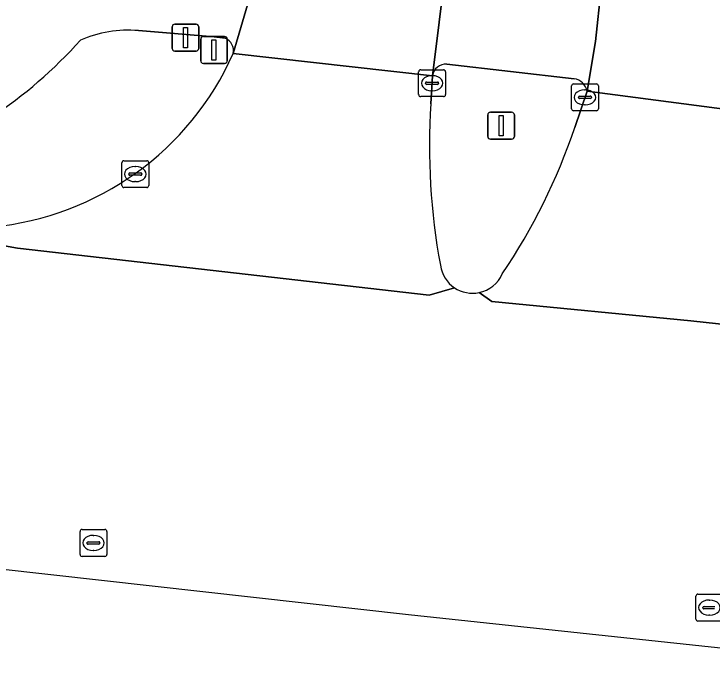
# Model space of a CAD drawing. Extents: x 161928 to 163071, y 386474 to 387428.
# Drawn here: x 162163.6 to 162189.6, y 386494.95 to 386519.13 of the extents above; entities that cross this region are included whole.
import ezdxf

# ---------------------------------------------------------------- set-up
doc = ezdxf.new("R2010")
doc.units = 0
for name, color, linetype in [('IMGEO_Drukknoppaal', 7, 'Continuous'), ('IMGEO_Fietspad_gesloten', 7, 'Continuous'), ('IMGEO_Kolk', 7, 'Continuous'), ('IMGEO_Lichtmast', 7, 'Continuous'), ('IMGEO_Rijbaan_lokaal_gesloten', 7, 'Continuous'), ('IMGEO_Rijbaan_regionaal_gesloten', 7, 'Continuous'), ('IMGEO_Rioolput', 7, 'Continuous'), ('IMGEO_Verkeerseiland_gesloten', 7, 'Continuous'), ('IMGEO_Verkeerseiland_groen', 7, 'Continuous'), ('IMGEO_Verkeersregelinstallatiepaal', 7, 'Continuous')]:
    doc.layers.add(name, color=color, linetype=linetype)

msp = doc.modelspace()

# ---------------------------------------------------------------- linework, layer by layer
at = {"layer": 'IMGEO_Drukknoppaal'}
for p, q in [((162169.491, 386517.85), (162169.491, 386518.65)), ((162169.491, 386518.65), (162169.491, 386517.85)), ((162169.591, 386518.75), (162170.381, 386518.75)), ((162170.381, 386518.75), (162169.591, 386518.75)), ((162170.481, 386518.65), (162170.481, 386517.85)), ((162170.481, 386517.85), (162170.481, 386518.65)), ((162170.381, 386517.75), (162169.591, 386517.75)), ((162169.591, 386517.75), (162170.381, 386517.75))]:
    msp.add_line(p, q, dxfattribs=at)
msp.add_lwpolyline([(162169.911, 386518.625), (162170.061, 386518.625), (162170.061, 386517.875), (162169.911, 386517.875), (162169.911, 386518.625)], dxfattribs=at)
for centre, start, end in [((162169.591, 386518.65), 90, 180), ((162169.591, 386518.65), 90, 180), ((162170.381, 386518.65), 0, 90), ((162170.381, 386518.65), 360, 90), ((162169.591, 386517.85), 180, 270), ((162169.591, 386517.85), 180, 270), ((162170.381, 386517.85), 270, 0), ((162170.381, 386517.85), 270, 0)]:
    msp.add_arc(centre, 0.1, start, end, dxfattribs=at)
at = {"layer": 'IMGEO_Fietspad_gesloten'}
for points in [[(162171.762, 386517.653), (162172.931, 386521.629), (162166.864, 386522.373), (162168.112, 386525.779), (162170.8, 386533.575)], [(162184.943, 386516.254), (162185.253, 386518.103), (162185.469, 386520.1), (162179.683, 386520.834), (162179.19, 386516.83)], [(162168.235, 386518.51), (162171.059, 386518.281), (162171.468, 386518.227)], [(162179.72, 386517.258), (162184.464, 386516.718)]]:
    msp.add_lwpolyline(points, dxfattribs=at)
for centre, radius, start, end in [((162167.851, 386514.096), 4.43, 85.0335, 113.6676), ((162153.287, 386529.581), 17.148, 303.5206, 318.212), ((162171.267, 386517.762), 0.507, 347.6017, 66.6409), ((162179.682, 386516.762), 0.497, 85.655, 172.19), ((162184.363, 386516.135), 0.592, 11.6113, 80.2113)]:
    msp.add_arc(centre, radius, start, end, dxfattribs=at)
at = {"layer": 'IMGEO_Kolk'}
for p, q in [((162178.746, 386517.052), (162179.598, 386517.052)), ((162178.671, 386516.126), (162178.671, 386516.978)), ((162179.159, 386516.832), (162179.184, 386516.832)), ((162179.672, 386516.978), (162179.672, 386516.126)), ((162178.93, 386516.546), (162178.93, 386516.558)), ((162179.368, 386516.509), (162178.97, 386516.509)), ((162178.973, 386516.595), (162179.371, 386516.595)), ((162179.414, 386516.558), (162179.414, 386516.546)), ((162184.438, 386516.523), (162185.29, 386516.523)), ((162179.182, 386516.272), (162179.157, 386516.272)), ((162184.363, 386515.597), (162184.363, 386516.449)), ((162184.851, 386516.303), (162184.876, 386516.303)), ((162185.364, 386516.449), (162185.364, 386515.597)), ((162179.598, 386516.052), (162178.746, 386516.052)), ((162184.622, 386516.017), (162184.622, 386516.029)), ((162185.06, 386515.98), (162184.662, 386515.98)), ((162184.665, 386516.066), (162185.063, 386516.066)), ((162185.106, 386516.029), (162185.106, 386516.017)), ((162184.874, 386515.743), (162184.849, 386515.743)), ((162185.29, 386515.523), (162184.438, 386515.523)), ((162167.694, 386513.665), (162168.546, 386513.665)), ((162167.619, 386512.739), (162167.619, 386513.591)), ((162168.107, 386513.445), (162168.132, 386513.445)), ((162168.62, 386513.591), (162168.62, 386512.739)), ((162167.878, 386513.159), (162167.878, 386513.171)), ((162168.316, 386513.122), (162167.918, 386513.122)), ((162167.921, 386513.208), (162168.319, 386513.208)), ((162168.362, 386513.171), (162168.362, 386513.159)), ((162168.13, 386512.885), (162168.105, 386512.885)), ((162168.546, 386512.665), (162167.694, 386512.665))]:
    msp.add_line(p, q, dxfattribs=at)
for points in [[(162178.746, 386517.052), (162179.598, 386517.052)], [(162178.671, 386516.126), (162178.671, 386516.978)], [(162179.672, 386516.978), (162179.672, 386516.126)], [(162184.438, 386516.523), (162185.29, 386516.523)], [(162184.363, 386515.597), (162184.363, 386516.449)], [(162185.364, 386516.449), (162185.364, 386515.597)], [(162179.598, 386516.052), (162178.746, 386516.052)], [(162185.29, 386515.523), (162184.438, 386515.523)], [(162167.694, 386513.665), (162168.546, 386513.665)], [(162167.619, 386512.739), (162167.619, 386513.591)], [(162168.62, 386513.591), (162168.62, 386512.739)], [(162168.546, 386512.665), (162167.694, 386512.665)]]:
    msp.add_lwpolyline(points, dxfattribs=at)
for centre, radius, start, end in [((162178.748, 386516.976), 0.0765, 91.552, 178.448), ((162178.748, 386516.976), 0.0765, 91.552, 178.448), ((162179.596, 386516.976), 0.0765, 1.552, 88.448), ((162179.596, 386516.976), 0.0765, 1.552, 88.448), ((162178.97, 386516.555), 0.0403, 85.8775, 175.7526), ((162178.967, 386516.545), 0.0366, 178.938, 274.7102), ((162179.371, 386516.552), 0.043, 264.8664, 352.4533), ((162179.375, 386516.557), 0.0386, 1.7309, 96.639), ((162184.44, 386516.447), 0.0765, 91.552, 178.448), ((162184.44, 386516.447), 0.0765, 91.552, 178.448), ((162185.288, 386516.447), 0.0765, 1.552, 88.448), ((162185.288, 386516.447), 0.0765, 1.552, 88.448), ((162178.748, 386516.128), 0.0765, 181.552, 268.448), ((162178.748, 386516.128), 0.0765, 181.552, 268.448), ((162179.596, 386516.128), 0.0765, 271.552, 358.448), ((162179.596, 386516.128), 0.0765, 271.552, 358.448), ((162184.662, 386516.026), 0.0403, 85.8775, 175.7526), ((162184.659, 386516.016), 0.0366, 178.938, 274.7102), ((162185.063, 386516.023), 0.043, 264.8664, 352.4533), ((162185.067, 386516.028), 0.0386, 1.7309, 96.639), ((162184.44, 386515.599), 0.0765, 181.552, 268.448), ((162184.44, 386515.599), 0.0765, 181.552, 268.448), ((162185.288, 386515.599), 0.0765, 271.552, 358.448), ((162185.288, 386515.599), 0.0765, 271.552, 358.448), ((162167.696, 386513.589), 0.0765, 91.552, 178.448), ((162167.696, 386513.589), 0.0765, 91.552, 178.448), ((162168.544, 386513.589), 0.0765, 1.552, 88.448), ((162168.544, 386513.589), 0.0765, 1.552, 88.448), ((162167.918, 386513.168), 0.0403, 85.8775, 175.7526), ((162167.915, 386513.158), 0.0366, 178.938, 274.7102), ((162168.319, 386513.165), 0.043, 264.8664, 352.4533), ((162168.323, 386513.17), 0.0386, 1.7309, 96.639), ((162167.696, 386512.741), 0.0765, 181.552, 268.448), ((162167.696, 386512.741), 0.0765, 181.552, 268.448), ((162168.544, 386512.741), 0.0765, 271.552, 358.448), ((162168.544, 386512.741), 0.0765, 271.552, 358.448)]:
    msp.add_arc(centre, radius, start, end, dxfattribs=at)
for centre, major_axis, ratio, start_param, end_param in [((162179.158, 386516.552), (-0.387, 0.002), 0.722429, 4.712389, 7.853982), ((162179.183, 386516.552), (-0.39, 0.002), 0.717154, 1.570796, 4.712389), ((162184.85, 386516.023), (-0.387, 0.002), 0.722429, 4.712389, 7.853982), ((162184.875, 386516.023), (-0.39, 0.002), 0.717154, 1.570796, 4.712389), ((162168.106, 386513.165), (-0.387, 0.002), 0.722429, 4.712389, 7.853982), ((162168.131, 386513.165), (-0.39, 0.002), 0.717154, 1.570796, 4.712389)]:
    msp.add_ellipse(centre, major_axis=major_axis, ratio=ratio, start_param=start_param, end_param=end_param, dxfattribs=at)
at = {"layer": 'IMGEO_Lichtmast'}
for p, q in [((162181.344, 386515.468), (162182.134, 386515.468)), ((162182.134, 386515.468), (162181.344, 386515.468)), ((162181.244, 386514.568), (162181.244, 386515.368)), ((162181.244, 386515.368), (162181.244, 386514.568)), ((162182.234, 386515.368), (162182.234, 386514.568)), ((162182.234, 386514.568), (162182.234, 386515.368)), ((162182.134, 386514.468), (162181.344, 386514.468)), ((162181.344, 386514.468), (162182.134, 386514.468))]:
    msp.add_line(p, q, dxfattribs=at)
msp.add_lwpolyline([(162181.664, 386515.343), (162181.814, 386515.343), (162181.814, 386514.593), (162181.664, 386514.593), (162181.664, 386515.343)], dxfattribs=at)
for centre, start, end in [((162181.344, 386515.368), 90, 180), ((162181.344, 386515.368), 90, 180), ((162182.134, 386515.368), 0, 90), ((162182.134, 386515.368), 360, 90), ((162181.344, 386514.568), 180, 270), ((162181.344, 386514.568), 180, 270), ((162182.134, 386514.568), 270, 0), ((162182.134, 386514.568), 270, 0)]:
    msp.add_arc(centre, 0.1, start, end, dxfattribs=at)
at = {"layer": 'IMGEO_Rijbaan_lokaal_gesloten'}
for points in [[(162187.844, 386542.738), (162186.725, 386532.259), (162186.765, 386531.963), (162185.853, 386523.553), (162185.469, 386520.1), (162185.253, 386518.103), (162184.943, 386516.254), (162194.132, 386515.055), (162193.066, 386516.739)], [(162173.692, 386527.499), (162173.377, 386525.001), (162172.931, 386521.629), (162171.762, 386517.653), (162179.19, 386516.83), (162179.683, 386520.834), (162180.026, 386524.138), (162180.928, 386532.572), (162180.963, 386532.79)], [(162179.123, 386515.788), (162179.19, 386516.83), (162171.762, 386517.653)], [(162194.132, 386515.055), (162184.943, 386516.254), (162184.483, 386514.906)], [(162159.679, 386511.138), (162163.735, 386510.405), (162179.056, 386508.655), (162180.006, 386508.932)], [(162180.922, 386508.753), (162181.394, 386508.419), (162188.808, 386507.699), (162196.831, 386506.83), (162204.29, 386506.024), (162204.642, 386509.392)]]:
    msp.add_lwpolyline(points, dxfattribs=at)
for centre, radius, start, end in [((162161.739, 386522.118), 10.972, 275.512, 335.99), ((162203.89, 386514.229), 24.816, 176.3977, 190.3531), ((162163.168, 386522.043), 22.478, 325.9215, 341.4872), ((162180.68, 386509.942), 1.214, 188.1908, 236.2987), ((162180.678, 386509.941), 1.213, 281.6234, 336.0029)]:
    msp.add_arc(centre, radius, start, end, dxfattribs=at)
at = {"layer": 'IMGEO_Rijbaan_regionaal_gesloten'}
for points in [[(162180.006, 386508.932), (162179.056, 386508.655), (162163.735, 386510.405), (162159.679, 386511.138), (162157.268, 386511.405), (162156.794, 386511.445), (162152.99, 386511.864), (162152.758, 386511.886), (162152.463, 386508.68), (162152.17, 386505.493), (162155.534, 386505.054), (162155.903, 386505.006), (162162.102, 386503.663)], [(162192.974, 386497.706), (162195.924, 386497.365), (162199.885, 386496.898), (162203.303, 386496.561), (162204.29, 386506.024), (162196.831, 386506.83), (162188.808, 386507.699), (162181.394, 386508.419), (162180.922, 386508.753)], [(162161.892, 386501.618), (162156.659, 386502.018), (162155.544, 386502.139), (162155.166, 386502.18), (162151.834, 386502.425), (162151.528, 386499.759), (162178.298, 386496.757), (162195.261, 386494.952)]]:
    msp.add_lwpolyline(points, dxfattribs=at)
msp.add_arc((162180.68, 386509.947), 1.219, 236.4298, 281.456, dxfattribs=at)
at = {"layer": 'IMGEO_Rioolput'}
for p, q in [((162166.06, 386499.001), (162166.06, 386499.853)), ((162166.135, 386499.927), (162166.987, 386499.927)), ((162167.061, 386499.853), (162167.061, 386499.001)), ((162166.548, 386499.707), (162166.573, 386499.707)), ((162166.319, 386499.421), (162166.319, 386499.433)), ((162166.757, 386499.384), (162166.359, 386499.384)), ((162166.362, 386499.47), (162166.76, 386499.47)), ((162166.803, 386499.433), (162166.803, 386499.421)), ((162166.571, 386499.147), (162166.546, 386499.147)), ((162166.987, 386498.927), (162166.135, 386498.927)), ((162189.072, 386497.518), (162189.924, 386497.518)), ((162188.997, 386496.592), (162188.997, 386497.444)), ((162189.485, 386497.298), (162189.51, 386497.298)), ((162189.256, 386497.012), (162189.256, 386497.024)), ((162189.299, 386497.061), (162189.697, 386497.061)), ((162189.694, 386496.975), (162189.296, 386496.975)), ((162189.508, 386496.738), (162189.483, 386496.738)), ((162189.924, 386496.518), (162189.072, 386496.518))]:
    msp.add_line(p, q, dxfattribs=at)
for points in [[(162166.06, 386499.001), (162166.06, 386499.853)], [(162166.135, 386499.927), (162166.987, 386499.927)], [(162167.061, 386499.853), (162167.061, 386499.001)], [(162166.987, 386498.927), (162166.135, 386498.927)], [(162189.072, 386497.518), (162189.924, 386497.518)], [(162188.997, 386496.592), (162188.997, 386497.444)], [(162189.924, 386496.518), (162189.072, 386496.518)]]:
    msp.add_lwpolyline(points, dxfattribs=at)
for centre, radius, start, end in [((162166.137, 386499.851), 0.0765, 91.552, 178.448), ((162166.137, 386499.851), 0.0765, 91.552, 178.448), ((162166.985, 386499.851), 0.0765, 1.552, 88.448), ((162166.985, 386499.851), 0.0765, 1.552, 88.448), ((162166.359, 386499.43), 0.0403, 85.8775, 175.7526), ((162166.356, 386499.42), 0.0366, 178.938, 274.7102), ((162166.76, 386499.427), 0.043, 264.8664, 352.4533), ((162166.764, 386499.432), 0.0386, 1.7309, 96.639), ((162166.137, 386499.003), 0.0765, 181.552, 268.448), ((162166.137, 386499.003), 0.0765, 181.552, 268.448), ((162166.985, 386499.003), 0.0765, 271.552, 358.448), ((162166.985, 386499.003), 0.0765, 271.552, 358.448), ((162189.074, 386497.442), 0.0765, 91.552, 178.448), ((162189.074, 386497.442), 0.0765, 91.552, 178.448), ((162189.296, 386497.021), 0.0403, 85.8775, 175.7526), ((162189.293, 386497.011), 0.0366, 178.938, 274.7102), ((162189.074, 386496.594), 0.0765, 181.552, 268.448), ((162189.074, 386496.594), 0.0765, 181.552, 268.448)]:
    msp.add_arc(centre, radius, start, end, dxfattribs=at)
for centre, major_axis, ratio, start_param, end_param in [((162166.547, 386499.427), (-0.387, 0.002), 0.722429, 4.712389, 7.853982), ((162166.572, 386499.427), (-0.39, 0.002), 0.717154, 1.570796, 4.712389), ((162189.484, 386497.018), (-0.387, 0.002), 0.722429, 4.712389, 7.853982), ((162189.509, 386497.018), (-0.39, 0.002), 0.717154, 1.570796, 4.712389)]:
    msp.add_ellipse(centre, major_axis=major_axis, ratio=ratio, start_param=start_param, end_param=end_param, dxfattribs=at)
at = {"layer": 'IMGEO_Verkeerseiland_gesloten'}
for points in [[(162184.464, 386516.718), (162179.72, 386517.258)], [(162179.19, 386516.83), (162179.123, 386515.788)], [(162184.483, 386514.906), (162184.943, 386516.254)]]:
    msp.add_lwpolyline(points, dxfattribs=at)
for centre, radius, start, end in [((162179.682, 386516.762), 0.497, 85.655, 172.19), ((162184.363, 386516.135), 0.592, 11.6113, 80.2113), ((162203.89, 386514.229), 24.816, 176.3977, 190.3531), ((162163.168, 386522.043), 22.478, 325.9215, 341.4872), ((162180.68, 386509.942), 1.214, 188.1908, 236.2987), ((162180.678, 386509.941), 1.213, 281.6234, 336.0029), ((162180.68, 386509.947), 1.219, 236.4298, 281.456)]:
    msp.add_arc(centre, radius, start, end, dxfattribs=at)
at = {"layer": 'IMGEO_Verkeerseiland_groen'}
msp.add_lwpolyline([(162171.468, 386518.227), (162171.059, 386518.281), (162168.235, 386518.51)], dxfattribs=at)
for centre, radius, start, end in [((162167.851, 386514.096), 4.43, 85.0335, 113.6676), ((162153.287, 386529.581), 17.148, 303.5206, 318.212), ((162171.267, 386517.762), 0.507, 347.6017, 66.6409), ((162161.739, 386522.118), 10.972, 275.512, 335.99)]:
    msp.add_arc(centre, radius, start, end, dxfattribs=at)
at = {"layer": 'IMGEO_Verkeersregelinstallatiepaal'}
for p, q in [((162170.553, 386517.39), (162170.553, 386518.19)), ((162170.553, 386518.19), (162170.553, 386517.39)), ((162170.653, 386518.29), (162171.443, 386518.29)), ((162171.443, 386518.29), (162170.653, 386518.29)), ((162171.543, 386518.19), (162171.543, 386517.39)), ((162171.543, 386517.39), (162171.543, 386518.19)), ((162171.443, 386517.29), (162170.653, 386517.29)), ((162170.653, 386517.29), (162171.443, 386517.29))]:
    msp.add_line(p, q, dxfattribs=at)
msp.add_lwpolyline([(162170.973, 386518.165), (162171.123, 386518.165), (162171.123, 386517.415), (162170.973, 386517.415), (162170.973, 386518.165)], dxfattribs=at)
for centre, start, end in [((162170.653, 386518.19), 90, 180), ((162170.653, 386518.19), 90, 180), ((162171.443, 386518.19), 0, 90), ((162171.443, 386518.19), 360, 90), ((162170.653, 386517.39), 180, 270), ((162170.653, 386517.39), 180, 270), ((162171.443, 386517.39), 270, 0), ((162171.443, 386517.39), 270, 0)]:
    msp.add_arc(centre, 0.1, start, end, dxfattribs=at)

doc.saveas('drawing.dxf')
